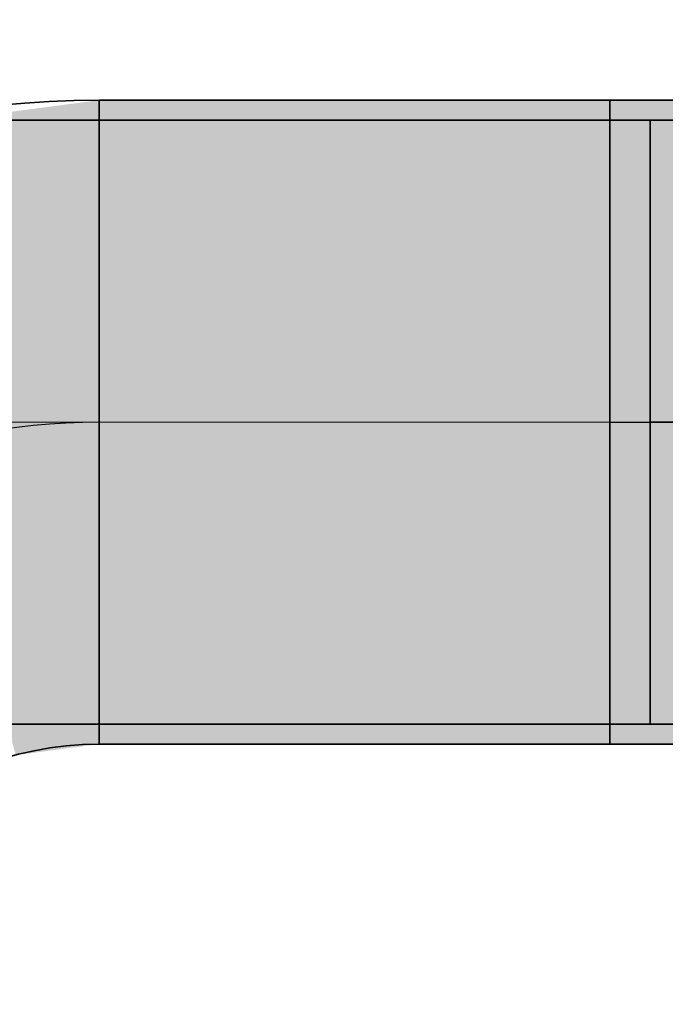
# Model space of a CAD drawing. Extents: x -350 to 540, y -53 to 541.
# Tile 475 of 569: x 250.56 to 253.77, y 207.42 to 212.31. Entities that reach past the tile are written whole.
import ezdxf
from ezdxf.lldxf.tags import DXFTag

# ---------------------------------------------------------------- set-up
doc = ezdxf.new("R2010")
doc.units = 0
doc.layers.get('0').update_dxf_attribs({"lineweight": 35})
doc.layers.add('L_Zuluft', color=6, linetype='Continuous', lineweight=35, true_color=0xff00ff)
doc.layers.add('L_Zuluft-Shading', color=6, linetype='Continuous', lineweight=35, true_color=0xff00ff)
tags = doc.linetypes.add('STRICHPUNKT2', pattern=[12.7, 6.35, -3.175, 0, -3.175]).pattern_tags.tags
tags[10:11] = [DXFTag(74, 4), DXFTag(75, 0), DXFTag(340, '0'), DXFTag(46, 0.0), DXFTag(50, 0.0), DXFTag(44, 0.0), DXFTag(45, 0.0)]
tags[8:9] = [DXFTag(74, 4), DXFTag(75, 0), DXFTag(340, '0'), DXFTag(46, 0.0), DXFTag(50, 0.0), DXFTag(44, 0.0), DXFTag(45, 0.0)]
tags[6:7] = [DXFTag(74, 4), DXFTag(75, 0), DXFTag(340, '0'), DXFTag(46, 0.0), DXFTag(50, 0.0), DXFTag(44, 0.0), DXFTag(45, 0.0)]
tags[4:5] = [DXFTag(74, 4), DXFTag(75, 0), DXFTag(340, '0'), DXFTag(46, 0.0), DXFTag(50, 0.0), DXFTag(44, 0.0), DXFTag(45, 0.0)]

# ---------------------------------------------------------------- blocks, each defined once
blk = doc.blocks.new('3D-Ansicht-A06HSWBANL', base_point=(172.3963, 139.9809))
at = {"layer": 'L_Zuluft-Shading', "color": 214, "true_color": 0x900090}
for points in [[(250.9558, 211.8579), (250.9558, 211.9124), (249.7276, 211.6962), (249.7134, 211.7489)], [(250.9558, 211.9124), (250.9558, 211.8579), (253.4923, 211.9124), (253.4923, 211.8579)], [(253.4923, 211.9124), (253.4923, 211.8579), (254.3205, 211.9124), (254.4277, 211.8579)], [(253.6923, 211.7613), (253.6923, 211.8124), (249.9058, 211.7613), (249.9058, 211.8124)], [(253.6923, 211.7613), (253.9391, 211.7613), (253.6923, 211.8124), (253.8545, 211.8124)], [(249.9058, 208.8124), (253.4595, 208.8124), (249.9058, 208.8635), (253.5576, 208.8635)], [(253.4595, 208.8124), (253.6923, 208.8124), (253.5576, 208.8635), (253.6923, 208.8635)], [(255.3694, 208.8124), (255.3136, 208.8635), (253.6923, 208.8124), (253.6923, 208.8635)], [(250.9558, 208.7124), (250.9558, 208.7669), (250.5417, 208.6579), (250.5276, 208.7106)], [(250.9558, 208.7669), (250.9558, 208.7124), (253.4923, 208.7669), (253.4923, 208.7124)], [(253.4923, 208.7669), (253.4923, 208.7124), (254.4277, 208.7669), (254.3205, 208.7124)]]:
    blk.add_solid(points, dxfattribs=at)
at = {"layer": 'L_Zuluft-Shading', "color": 214, "true_color": 0xaf00af}
for points in [[(250.9558, 211.7219), (250.9558, 211.8579), (249.7311, 211.683), (249.7276, 211.6962)], [(249.7689, 211.5418), (250.9558, 211.6981), (249.7311, 211.683), (250.9558, 211.7219)], [(250.9558, 208.7669), (250.9558, 208.9268), (250.5276, 208.7106), (250.4862, 208.865)]]:
    blk.add_solid(points, dxfattribs=at)
at = {"layer": 'L_Zuluft-Shading', "color": 214, "true_color": 0xb000b0}
for points in [[(253.4923, 211.8579), (250.9558, 211.8579), (253.4923, 211.7219), (250.9558, 211.7219)], [(254.4277, 211.8579), (253.4923, 211.8579), (254.5211, 211.7084), (253.4923, 211.7219)], [(253.6923, 211.6115), (253.6923, 211.7613), (249.9058, 211.6115), (249.9058, 211.7613)], [(253.6923, 211.6115), (254.0045, 211.6115), (253.6923, 211.7613), (253.9391, 211.7613)], [(250.9558, 211.7219), (250.9558, 211.6981), (253.4923, 211.7219), (253.4923, 211.6981)], [(253.4923, 211.7219), (253.4923, 211.6981), (254.5211, 211.7084), (254.5276, 211.6981)], [(249.9058, 208.8635), (253.5576, 208.8635), (249.9058, 209.0134), (253.6625, 209.0134)], [(253.5576, 208.8635), (253.6923, 208.8635), (253.6625, 209.0134), (253.6923, 209.0134)], [(255.3136, 208.8635), (255.1716, 209.0134), (253.6923, 208.8635), (253.6923, 209.0134)], [(251.784, 208.9268), (250.9558, 208.9268), (250.9558, 208.7669)], [(253.4923, 208.9268), (251.784, 208.9268), (253.4923, 208.7669), (250.9558, 208.7669)], [(253.4923, 208.9268), (253.4923, 208.7669), (254.5276, 208.9268), (254.4277, 208.7669)]]:
    blk.add_solid(points, dxfattribs=at)
at = {"layer": 'L_Zuluft-Shading', "color": 212, "true_color": 0xcc00cc}
for points in [[(250.9558, 211.4438), (250.9558, 211.6981), (249.8347, 211.2962), (249.7689, 211.5418)], [(253.4923, 211.6981), (253.4923, 211.4438), (254.5276, 211.6981), (254.6133, 211.4438)], [(250.9558, 208.9268), (250.9558, 209.181), (250.4486, 209.0051), (250.4204, 209.1106)], [(253.4923, 209.181), (253.4923, 208.9268), (254.6133, 209.181), (254.5276, 208.9268)], [(250.4862, 208.865), (250.9558, 208.9268), (250.4486, 209.0051)]]:
    blk.add_solid(points, dxfattribs=at)
at = {"layer": 'L_Zuluft-Shading', "color": 212, "true_color": 0xcd00cd}
for points in [[(250.9558, 211.6981), (250.9558, 211.4438), (253.4923, 211.6981), (253.4923, 211.4438)], [(253.6923, 211.3731), (253.6923, 211.6115), (249.9058, 211.3731), (249.9058, 211.6115)], [(253.6923, 211.3731), (254.0462, 211.3731), (253.6923, 211.6115), (254.0045, 211.6115)], [(249.9058, 209.0134), (253.6625, 209.0134), (253.6923, 209.2518), (253.6923, 209.0815)], [(249.9058, 209.0134), (253.6923, 209.2518), (249.9058, 209.2518)], [(253.6923, 209.0134), (255.1716, 209.0134), (253.7669, 209.2518), (254.9967, 209.2518)], [(253.6923, 209.0134), (253.7669, 209.2518), (253.6923, 209.0815)], [(253.7669, 209.2518), (253.6923, 209.2518), (253.6923, 209.0815)], [(253.384, 209.181), (250.9558, 209.181), (251.784, 208.9268), (250.9558, 208.9268)], [(253.4923, 209.181), (253.384, 209.181), (253.4923, 208.9268), (251.784, 208.9268)], [(253.6625, 209.0134), (253.6923, 209.0134), (253.6923, 209.0815)]]:
    blk.add_solid(points, dxfattribs=at)
at = {"layer": 'L_Zuluft-Shading', "color": 212, "true_color": 0xe400e4}
for points in [[(250.9558, 211.1124), (250.9558, 211.4438), (249.9205, 210.9761), (249.8347, 211.2962)], [(250.9558, 211.4438), (250.9558, 211.1124), (253.4923, 211.4438), (253.4923, 211.1124)], [(253.4923, 211.4438), (253.4923, 211.1124), (254.6133, 211.4438), (254.6792, 211.1124)], [(253.6923, 211.0624), (253.6923, 211.3731), (249.9058, 211.0624), (249.9058, 211.3731)], [(253.6923, 211.0624), (254.0614, 211.0624), (253.6923, 211.3731), (254.0462, 211.3731)], [(253.6923, 209.2518), (253.6923, 209.5624), (249.9058, 209.2518), (249.9058, 209.5624)], [(253.6923, 209.2518), (253.7669, 209.2518), (253.6923, 209.5624), (253.8639, 209.5624)], [(253.7669, 209.2518), (254.9967, 209.2518), (253.8639, 209.5624), (254.8383, 209.5624)], [(250.9558, 209.181), (250.9558, 209.5124), (250.4204, 209.1106), (250.3346, 209.4306)], [(251.9908, 209.5124), (250.9558, 209.5124), (250.9558, 209.181)], [(253.384, 209.181), (253.4923, 209.5124), (250.9558, 209.181), (251.9908, 209.5124)], [(253.4923, 209.5124), (253.384, 209.181), (253.4923, 209.1969)], [(254.6792, 209.5124), (253.4923, 209.5124), (254.6456, 209.3436), (253.4923, 209.1969)], [(253.4923, 209.1969), (253.4923, 209.181), (254.6456, 209.3436), (254.6133, 209.181)], [(253.384, 209.181), (253.4923, 209.181), (253.4923, 209.1969)]]:
    blk.add_solid(points, dxfattribs=at)
at = {"layer": 'L_Zuluft-Shading', "color": 6, "true_color": 0xf500f5}
for points in [[(250.9558, 210.7265), (250.9558, 211.1124), (250.0204, 210.6034), (249.9205, 210.9761)], [(250.9558, 211.1124), (250.9558, 210.7265), (253.4923, 211.1124), (253.4923, 210.7265)], [(253.6923, 210.7007), (253.6923, 211.0624), (249.9058, 210.7007), (249.9058, 211.0624)], [(253.6923, 210.7007), (254.049, 210.7007), (253.6923, 211.0624), (254.0614, 211.0624)], [(253.6923, 209.5624), (253.6923, 209.9242), (249.9058, 209.5624), (249.9058, 209.9242)], [(253.6923, 209.5624), (253.8639, 209.5624), (253.6923, 209.9242), (253.9468, 209.9242)], [(250.9558, 209.5124), (250.9558, 209.8983), (250.2849, 209.616), (250.2347, 209.8034)], [(253.4923, 209.8983), (250.9558, 209.8983), (251.9908, 209.5124), (250.9558, 209.5124)], [(253.4923, 209.8983), (251.9908, 209.5124), (253.4923, 209.8022)], [(251.9908, 209.5124), (253.4923, 209.5124), (253.4923, 209.8022)], [(250.3346, 209.4306), (250.9558, 209.5124), (250.2849, 209.616)]]:
    blk.add_solid(points, dxfattribs=at)
at = {"layer": 'L_Zuluft-Shading', "color": 6, "true_color": 0xf400f4}
for points in [[(253.4923, 211.1124), (253.4923, 210.7265), (254.6792, 211.1124), (254.7205, 210.7265)], [(254.7205, 209.8983), (253.4923, 209.8983), (254.7161, 209.8571), (253.4923, 209.8022)], [(253.4923, 209.8022), (253.4923, 209.5124), (254.7161, 209.8571), (254.6792, 209.5124)]]:
    blk.add_solid(points, dxfattribs=at)
at = {"layer": 'L_Zuluft-Shading', "color": 6, "true_color": 0xfd00fd}
for points in [[(253.6923, 210.3124), (253.6923, 210.7007), (249.9058, 210.3124), (249.9058, 210.7007)], [(250.9558, 210.3124), (250.9558, 210.7265), (250.1132, 210.257), (250.0204, 210.6034)], [(253.4923, 210.7265), (250.9558, 210.7265), (253.1015, 210.3124), (250.9558, 210.3124)], [(253.4923, 210.7265), (253.1015, 210.3124), (253.4923, 210.3515)], [(253.6923, 210.3124), (254.0099, 210.3124), (253.6923, 210.7007), (254.049, 210.7007)], [(253.1015, 210.3124), (253.4923, 210.3124), (253.4923, 210.3515)], [(253.6923, 209.9242), (253.6923, 210.3124), (249.9058, 209.9242), (249.9058, 210.3124)], [(250.1276, 210.2034), (250.9558, 210.3124), (250.1132, 210.257)], [(250.9558, 209.8983), (250.9558, 210.3124), (250.2347, 209.8034), (250.1276, 210.2034)], [(253.1015, 210.3124), (250.9558, 210.3124), (250.9558, 209.8983)], [(253.4923, 210.3124), (253.1015, 210.3124), (253.4923, 209.8983), (250.9558, 209.8983)], [(253.6923, 209.9242), (253.9468, 209.9242), (253.6923, 210.3124), (254.0099, 210.3124)]]:
    blk.add_solid(points, dxfattribs=at)
at = {"layer": 'L_Zuluft-Shading', "color": 6, "true_color": 0xfc00fc}
for points in [[(254.7205, 210.7265), (253.4923, 210.7265), (253.7686, 210.3124), (253.4923, 210.3515)], [(253.4923, 210.3515), (253.4923, 210.3124), (253.7686, 210.3124)], [(253.7686, 210.3124), (253.4923, 210.3124), (254.7205, 209.8983), (253.4923, 209.8983)]]:
    blk.add_solid(points, dxfattribs=at)
blk = doc.blocks.new('Bogen-A06HSWV2NL', base_point=(246.1558, 207.1124))
at = {"color": 0, "linetype": 'ByBlock', "lineweight": -2, "ltscale": 0.35}
for p, q in [((250.9558, 208.7124), (250.9558, 211.9124)), ((249.3558, 207.1124), (246.1558, 207.1124))]:
    blk.add_line(p, q, dxfattribs=at)
for major_axis in [(0, 4.8), (0, 1.6)]:
    blk.add_ellipse((250.9558, 207.1124), major_axis=major_axis, ratio=1, start_param=0, end_param=1.570796, dxfattribs=at)
at = {"color": 0, "linetype": 'STRICHPUNKT2', "lineweight": 25, "ltscale": 0.25}
blk.add_ellipse((250.9558, 207.1124), major_axis=(0, 3.2), ratio=1, start_param=0, end_param=1.570796, dxfattribs=at)
blk = doc.blocks.new('Bogen-A06HSWZENL', base_point=(253.4923, 208.7124))
at = {"color": 0, "linetype": 'ByBlock', "lineweight": -2, "ltscale": 0.35}
for p, q in [((253.4923, 211.9124), (253.4923, 208.7124)), ((253.4923, 211.9124), (254.3205, 211.9124)), ((254.3205, 211.9124), (255.0923, 211.9124)), ((255.0923, 211.9124), (255.755, 211.9124)), ((255.755, 211.9124), (256.2636, 211.9124)), ((256.2636, 211.9124), (256.5833, 211.9124)), ((256.5833, 211.9124), (256.6923, 211.9124)), ((253.4923, 208.7124), (254.3205, 208.7124)), ((254.3205, 208.7124), (255.0923, 208.7124)), ((255.0923, 208.7124), (255.755, 208.7124)), ((255.755, 208.7124), (256.2636, 208.7124)), ((256.2636, 208.7124), (256.5833, 208.7124)), ((256.5833, 208.7124), (256.6923, 208.7124))]:
    blk.add_line(p, q, dxfattribs=at)
at = {"color": 0, "linetype": 'STRICHPUNKT2', "lineweight": 25, "ltscale": 0.25}
blk.add_line((253.4923, 210.3124), (256.6923, 210.3124), dxfattribs=at)
at = {"color": 0, "linetype": 'ByBlock', "lineweight": -2, "ltscale": 0.35}
blk.add_circle((256.6923, 210.3124), 1.6, dxfattribs=at)
at = {"color": 0, "lineweight": -2}
blk.add_ellipse((257.4031, 210.3124), major_axis=(-0.7108, 1.6), ratio=1, start_param=0, end_param=2.305501, dxfattribs=at)
blk = doc.blocks.new('Wickelfalzrohr-A06HSWZGNL', base_point=(250.9558, 208.7124))
at = {"color": 0, "linetype": 'ByBlock', "lineweight": -2, "ltscale": 0.35}
for p, q in [((253.4923, 211.9124), (250.9558, 211.9124)), ((250.9558, 211.9124), (250.9558, 210.9752)), ((253.4923, 211.9124), (253.4923, 210.9752)), ((250.9558, 210.9752), (250.9558, 209.6497)), ((253.4923, 210.9752), (253.4923, 209.6497)), ((250.9558, 209.6497), (250.9558, 208.7124)), ((253.4923, 209.6497), (253.4923, 208.7124)), ((250.9558, 208.7124), (253.4923, 208.7124))]:
    blk.add_line(p, q, dxfattribs=at)
at = {"color": 0, "linetype": 'STRICHPUNKT2', "lineweight": 5, "ltscale": 0.13}
blk.add_line((253.4923, 210.3124), (250.9558, 210.3124), dxfattribs=at)
blk = doc.blocks.new('Abzweigstück 90°-A06HSWZINL', base_point=(253.6923, 208.3124))
at = {"color": 0, "linetype": 'ByBlock', "lineweight": -2, "ltscale": 0.35}
for p, q in [((253.6923, 211.7613), (253.6923, 211.8124)), ((255.3694, 211.8124), (253.6923, 211.8124)), ((255.3136, 211.7613), (255.3694, 211.8124)), ((253.6923, 211.6115), (253.6923, 211.7613)), ((255.1716, 211.6115), (255.3136, 211.7613)), ((253.6923, 211.3731), (253.6923, 211.6115)), ((254.9967, 211.3731), (255.1716, 211.6115)), ((253.6923, 211.0624), (253.6923, 211.3731)), ((254.8383, 211.0624), (254.9967, 211.3731)), ((253.6923, 210.7006), (253.6923, 211.0624)), ((254.7303, 210.7006), (254.8383, 211.0624)), ((253.6923, 210.3124), (253.6923, 210.7006)), ((254.6923, 210.3124), (254.7303, 210.7006)), ((253.6923, 210.3124), (253.6923, 209.9242)), ((254.6923, 210.3124), (254.7303, 209.9242)), ((253.6923, 209.9242), (253.6923, 209.5624)), ((254.7303, 209.9242), (254.8383, 209.5624)), ((253.6923, 209.5624), (253.6923, 209.2518)), ((254.8383, 209.5624), (254.9967, 209.2518)), ((253.6923, 209.2518), (253.6923, 209.0134)), ((254.9967, 209.2518), (255.1716, 209.0134)), ((253.6923, 209.0134), (253.6923, 208.8635)), ((255.1716, 209.0134), (255.3136, 208.8635)), ((253.6923, 208.8635), (253.6923, 208.8124)), ((255.3136, 208.8635), (255.3694, 208.8124)), ((255.3694, 208.8124), (253.6923, 208.8124))]:
    blk.add_line(p, q, dxfattribs=at)
at = {"color": 0, "linetype": 'STRICHPUNKT2', "lineweight": 25, "ltscale": 0.25}
for q in [(253.6923, 210.3124), (256.6923, 210.3124)]:
    blk.add_line((256.6923, 210.3124), q, dxfattribs=at)
at = {"color": 0, "linetype": 'ByBlock', "lineweight": -2, "ltscale": 0.35}
blk.add_circle((256.6923, 210.3124), 2, dxfattribs=at)
at = {"color": 0, "lineweight": -2}
blk.add_ellipse((257.5808, 210.3124), major_axis=(-0.8885, 2), ratio=1, start_param=0, end_param=2.305501, dxfattribs=at)
blk = doc.blocks.new('Wickelfalzrohr-A06HSWZMNL', base_point=(249.9058, 208.8124))
at = {"color": 0, "linetype": 'ByBlock', "lineweight": -2, "ltscale": 0.35}
for p, q in [((253.6923, 211.8124), (249.9058, 211.8124)), ((249.9058, 210.9337), (249.9058, 211.8124)), ((253.6923, 210.9337), (253.6923, 211.8124)), ((249.9058, 209.6911), (249.9058, 210.9337)), ((253.6923, 209.6911), (253.6923, 210.9337)), ((249.9058, 208.8124), (249.9058, 209.6911)), ((253.6923, 208.8124), (253.6923, 209.6911)), ((249.9058, 208.8124), (253.6923, 208.8124))]:
    blk.add_line(p, q, dxfattribs=at)
at = {"color": 0, "linetype": 'STRICHPUNKT2', "lineweight": 5, "ltscale": 0.13}
blk.add_line((249.9058, 210.3124), (253.6923, 210.3124), dxfattribs=at)

msp = doc.modelspace()

# ---------------------------------------------------------------- block references
msp.add_blockref('3D-Ansicht-A06HSWBANL', (172.3963, 139.9809))
at = {"layer": 'L_Zuluft', "ltscale": 0.35}
for name, p in [('Abzweigstück 90°-A06HSWZINL', (253.6923, 208.3124)), ('Bogen-A06HSWV2NL', (246.1558, 207.1124)), ('Wickelfalzrohr-A06HSWZGNL', (250.9558, 208.7124)), ('Bogen-A06HSWZENL', (253.4923, 208.7124)), ('Wickelfalzrohr-A06HSWZMNL', (249.9058, 208.8124))]:
    msp.add_blockref(name, p, dxfattribs=at)

doc.saveas('drawing.dxf')
